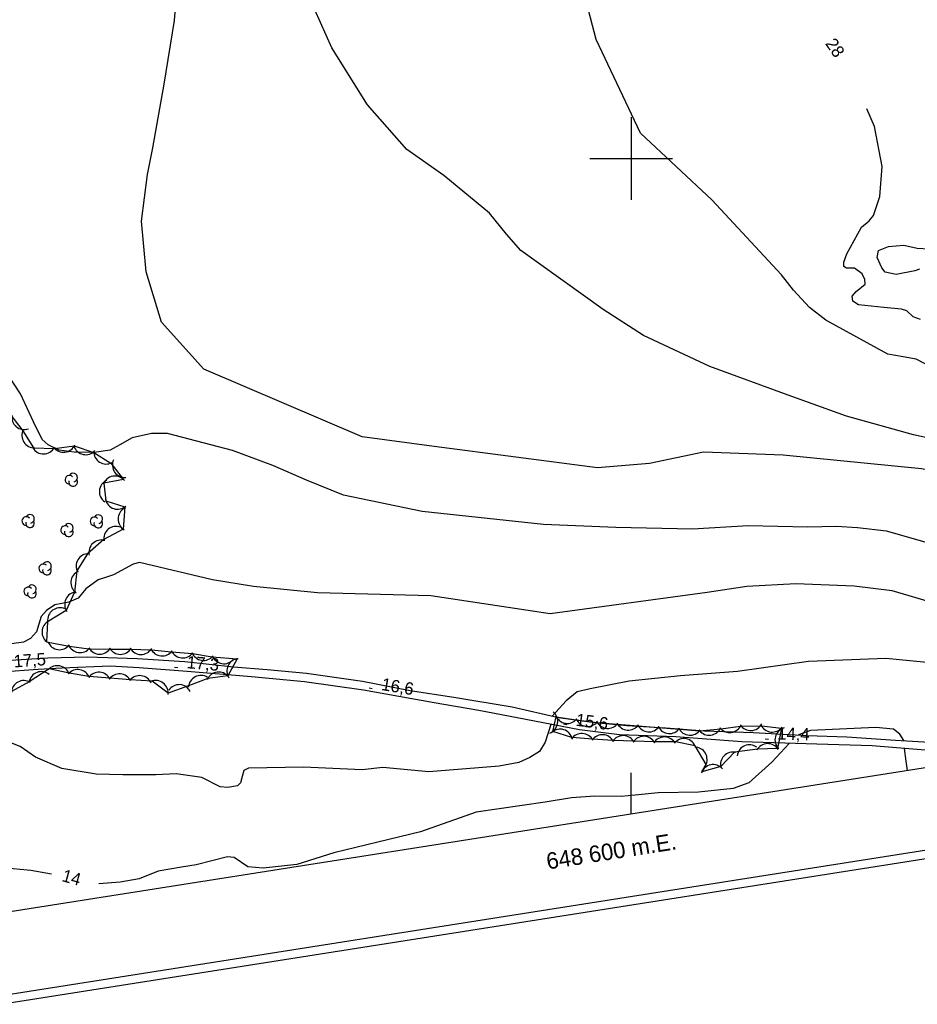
# Model space of a CAD drawing. Extents: x 646142 to 649934, y 5874075 to 5876351.
# Drawn here: x 648451.8 to 648669.3, y 5874395 to 5874633.6 of the extents above; entities that cross this region are included whole.
import ezdxf

# ---------------------------------------------------------------- set-up
doc = ezdxf.new("R2010")
doc.units = 0
for name, color, linetype in [('Niveau 1', 7, 'Continuous'), ('Niveau 2', 7, 'Continuous'), ('Niveau 21', 7, 'Continuous'), ('Niveau 3', 7, 'Continuous'), ('Niveau 44', 7, 'Continuous'), ('Niveau 60', 7, 'Continuous'), ('Niveau 61', 7, 'Continuous')]:
    doc.layers.add(name, color=color, linetype=linetype)

msp = doc.modelspace()

# ---------------------------------------------------------------- linework, layer by layer
at = {"layer": 'Niveau 1'}
for points in [[(648669.88, 5874573.18), (648668.76, 5874572.81), (648664.21, 5874571.92), (648661.58, 5874572.42), (648660.75, 5874573.49), (648659.64, 5874576.04), (648659.9, 5874577.71), (648662.35, 5874578.7), (648666.04, 5874579.02), (648669.28, 5874578.24), (648672.09, 5874578.11)], [(648487.61, 5874533.36), (648483.76, 5874533.32), (648479.07, 5874532.27), (648476.08, 5874530.57), (648473.75, 5874529.28), (648469.83, 5874528.77), (648465.03, 5874528.87), (648461.37, 5874529.32), (648458.68, 5874530.57), (648457.27, 5874531.94), (648455.11, 5874536.16), (648452.01, 5874542.97), (648448.74, 5874547.9)], [(648674.03, 5874506.2), (648661.86, 5874509.68), (648654.83, 5874510.49), (648649.73, 5874510.82), (648642.7, 5874510.68), (648628.32, 5874510.96), (648614.89, 5874510.18), (648596.26, 5874510.54), (648578.76, 5874511.27), (648549.31, 5874514.45), (648530.24, 5874518.42), (648521.33, 5874522.06), (648513.14, 5874525.56), (648503.41, 5874529.22), (648487.61, 5874533.36)]]:
    msp.add_lwpolyline(points, dxfattribs=at)
at = {"layer": 'Niveau 2'}
for points in [[(648639.32, 5874568.07), (648636.42, 5874571.82), (648619.53, 5874589.94), (648602.28, 5874606.14), (648591.51, 5874628.84), (648584.69, 5874654.81), (648580.25, 5874665.63), (648576.59, 5874671.86), (648570.16, 5874687.58), (648565.88, 5874702.97), (648563.77, 5874712.88), (648563.25, 5874730.11), (648563.59, 5874742.99), (648566.24, 5874753.23), (648569.4, 5874760.02), (648571.15, 5874762.49)], [(648683, 5874529.83), (648668.44, 5874533.01), (648652.21, 5874537.52), (648638.01, 5874542.63), (648619.02, 5874549.62), (648603.01, 5874557.09), (648593.23, 5874563.43), (648573.25, 5874577.7), (648569.74, 5874581.62), (648565.62, 5874586.76), (648554.57, 5874595.88), (648545.61, 5874602.2), (648536.12, 5874613.03), (648527.46, 5874626.77), (648523.32, 5874636.01), (648521.56, 5874640.96), (648517.89, 5874659.15), (648519.49, 5874675.39), (648520.72, 5874685.84), (648531.06, 5874706.38)], [(648482.8, 5874596.14), (648484.06, 5874602.57), (648486.79, 5874618.01), (648489.29, 5874633.44), (648490.08, 5874642.4)], [(648657.69, 5874584.86), (648658.71, 5874586.15), (648660.26, 5874590.77), (648660.79, 5874598.08), (648658.93, 5874607.78), (648657.1, 5874612.02)], [(648870.35, 5874483.67), (648856.33, 5874486.04), (648839.89, 5874490.4), (648824.38, 5874498.64), (648814.79, 5874508.29), (648796.57, 5874515.73), (648789, 5874518.34), (648765.74, 5874522.83), (648749.06, 5874523.18), (648728.35, 5874521.88), (648709.95, 5874520.85), (648687.83, 5874521.49), (648670.31, 5874524.79), (648636.83, 5874528.07), (648617.49, 5874528.81), (648604.43, 5874526.07), (648591.87, 5874525.04), (648552.26, 5874530.18), (648534.81, 5874532.56), (648496.44, 5874548.91), (648486.2, 5874560.33), (648482.48, 5874572.55), (648481.31, 5874584.79), (648482.8, 5874596.14)], [(648670.11, 5874560.99), (648668.29, 5874561.59), (648666.83, 5874563.05), (648665.5, 5874563.47), (648661.24, 5874563.9), (648655.09, 5874564.57), (648653.7, 5874565.45), (648653.57, 5874566.61), (648654.48, 5874567.77), (648656.72, 5874569.55), (648656.58, 5874570.71), (648655.95, 5874572.03), (648654.15, 5874573.45), (648652.17, 5874573.45), (648651.54, 5874573.84), (648651.53, 5874574.89), (648652.23, 5874576.85), (648655.77, 5874583.35), (648657.69, 5874584.86)], [(648683.48, 5874543.85), (648669.02, 5874551.37), (648665.92, 5874551.93), (648662.22, 5874552.54), (648647.2, 5874560.82), (648643.22, 5874563.85), (648639.32, 5874568.07)], [(648480.82, 5874502.07), (648479.34, 5874501.69), (648474.56, 5874499.1), (648472.85, 5874498.58), (648470.81, 5874497.91), (648467.86, 5874495.74), (648465.98, 5874493.45), (648463.73, 5874492.52), (648460.28, 5874491.83), (648458.31, 5874490.46), (648457.04, 5874489.05), (648455.88, 5874485.31), (648454.4, 5874483.64), (648452.73, 5874482.77), (648449.85, 5874482.37)], [(648697.36, 5874485.19), (648689.21, 5874486.45), (648673.7, 5874492.14), (648663.21, 5874495.24), (648654.01, 5874496.38), (648639.93, 5874496.93), (648627.99, 5874496.32), (648618.39, 5874494.82), (648580.35, 5874489.67), (648551.42, 5874493.99), (648523.97, 5874494.71), (648508.49, 5874496.32), (648498.52, 5874497.89), (648480.82, 5874502.07)], [(648726.63, 5874461.06), (648718.78, 5874463.12), (648710.87, 5874465.24), (648695.8, 5874468.04), (648687.43, 5874471.99), (648673.43, 5874477.64), (648670.81, 5874477.91), (648661.73, 5874478.83), (648642.95, 5874478.11), (648625.77, 5874475.69), (648611.97, 5874474.63), (648599.49, 5874473.36), (648590.03, 5874471.52), (648586.93, 5874470.79), (648584.24, 5874468.58), (648580.84, 5874464.9)], [(648580.53, 5874462.88), (648579.15, 5874458.57), (648577.77, 5874456.28), (648575.46, 5874454.82), (648572.76, 5874453.67), (648568.03, 5874452.74), (648550.94, 5874451.4), (648539.83, 5874452.43), (648534.82, 5874451.83), (648520.56, 5874452.48), (648507.22, 5874452.29), (648506.11, 5874451.69), (648505.69, 5874450.22), (648505.3, 5874448.72)], [(648666.07, 5874458.95), (648665.1, 5874460.49), (648663.58, 5874461.74), (648659.32, 5874462.13), (648643.46, 5874461.36), (648640.52, 5874460.3)], [(648505.3, 5874448.72), (648504.56, 5874447.95), (648502.25, 5874447.6), (648500.36, 5874447.76), (648495.94, 5874450), (648489.76, 5874450.9), (648484.76, 5874450.63), (648476.8, 5874450.65), (648470.34, 5874450.82), (648462.02, 5874452.2), (648455.67, 5874454.95), (648451.91, 5874457.5), (648448.87, 5874458.71)], [(648638.3, 5874458.27), (648634.04, 5874453.74), (648628.53, 5874448.74), (648624.68, 5874447.3), (648616.32, 5874446.46), (648606.5, 5874446.29), (648600.92, 5874445.73), (648597.56, 5874445.39), (648591.22, 5874445.45), (648585.51, 5874445.11), (648579.17, 5874444.01), (648562.41, 5874441.62), (648548.91, 5874436.87), (648538.6, 5874434.31), (648527.95, 5874431.72), (648518.96, 5874428.94), (648510.84, 5874428.01), (648507.06, 5874428.33), (648503.8, 5874430.58), (648502.14, 5874430.76), (648494.59, 5874428.83)], [(648666.98, 5874451.67), (648666.65, 5874453.96), (648666.24, 5874457.01)], [(648459.47, 5874426.59), (648454.52, 5874427.49), (648447.66, 5874428.09), (648437.94, 5874428.05), (648430.29, 5874427.17), (648425.16, 5874426.88), (648420.23, 5874425.69), (648414.53, 5874422.77), (648409.88, 5874419.96), (648404.03, 5874416.21), (648399.29, 5874413.05), (648395.79, 5874411.64), (648392.19, 5874411.28), (648388.12, 5874410.99), (648385.22, 5874410.69), (648376.31, 5874410.74), (648370.43, 5874409.68), (648366.93, 5874408.27), (648362.54, 5874403.78)], [(648494.59, 5874428.83), (648491.01, 5874428.24), (648485.36, 5874427.32), (648480.73, 5874425.45), (648476.12, 5874424.63), (648470.96, 5874424.21)]]:
    msp.add_lwpolyline(points, dxfattribs=at)
at = {"layer": 'Niveau 21'}
for points in [[(648446.9, 5874478.27), (648458.65, 5874478.99), (648468.21, 5874479.25), (648480.3, 5874478.83), (648491.83, 5874478.12), (648503.64, 5874476.85), (648511.78, 5874476.15), (648521.34, 5874475.24), (648534.85, 5874473.33), (648546.41, 5874471.1), (648556.98, 5874469.47), (648571.12, 5874467.16), (648582.36, 5874464.55), (648590.55, 5874463.38), (648598.94, 5874462.59), (648608.36, 5874462.01), (648617.79, 5874461.32), (648629.55, 5874460.87), (648642.62, 5874460.19), (648652.25, 5874459.87), (648664.04, 5874459.07), (648676.42, 5874458.32)], [(648689.48, 5874455.21), (648685.2, 5874455.45), (648675.19, 5874456.26), (648658.37, 5874457.67), (648644.97, 5874458.07), (648626.83, 5874458.61), (648610.85, 5874459.88), (648597.2, 5874460.37), (648587.48, 5874461.57), (648574.43, 5874464.02), (648563.07, 5874466.21), (648552.22, 5874468.09), (648535.09, 5874471.12), (648520.79, 5874473.19), (648508.01, 5874474.37), (648492.38, 5874475.69), (648480.77, 5874476.54), (648473.71, 5874477), (648462.05, 5874476.53), (648456.24, 5874476.18), (648438.24, 5874474.84)]]:
    msp.add_lwpolyline(points, dxfattribs=at)
at = {"layer": 'Niveau 3'}
for p, q in [((648489.34, 5874476.76), (648490.14, 5874476.69)), ((648536.47, 5874471.73), (648537.26, 5874471.6)), ((648583.6, 5874462.98), (648584.39, 5874462.88)), ((648632.5, 5874459.35), (648633.3, 5874459.32))]:
    msp.add_line(p, q, dxfattribs=at)
at = {"layer": 'Niveau 44'}
for points in [[(648449.38, 5874538.09), (648452.54, 5874533.98), (648455.16, 5874529.89), (648460.2, 5874529.74), (648465.02, 5874530.36), (648469.77, 5874528.75), (648473.89, 5874526.18), (648476.94, 5874522.22), (648472.17, 5874521.34), (648472.67, 5874517.07), (648477.28, 5874515.57), (648476.87, 5874510.21), (648472.18, 5874507.68), (648468.21, 5874504.2), (648465.68, 5874500.05), (648465.08, 5874494.92), (648463.09, 5874490.49), (648458.57, 5874487.74), (648458.33, 5874482.89), (648463.77, 5874481.85), (648468.58, 5874481.17), (648473.76, 5874481.1), (648478.61, 5874481.06), (648483.73, 5874480.92), (648488.56, 5874480.47), (648493.67, 5874480.01), (648498.46, 5874479.23), (648504.47, 5874478.74), (648502.23, 5874474.6), (648497.41, 5874474.02), (648492.73, 5874472.17), (648487.77, 5874470.41), (648483.92, 5874473.36), (648478.54, 5874473.66), (648473.7, 5874474.06), (648468.59, 5874474.48), (648463.81, 5874475.31), (648458.93, 5874476.33), (648454.1, 5874473.18)], [(648454.1, 5874473.18), (648449.83, 5874470.87)], [(648618.13, 5874453.16), (648615.49, 5874457.68), (648610.73, 5874458.61), (648605.53, 5874458.67), (648600.68, 5874458.82), (648595.54, 5874458.99), (648590.69, 5874459.28), (648585.64, 5874459.69), (648581, 5874461.11), (648581.84, 5874464.72), (648586.64, 5874464), (648591.76, 5874463.35), (648596.59, 5874462.94), (648601.72, 5874462.49), (648606.56, 5874462.08), (648611.69, 5874461.68), (648616.53, 5874461.29), (648621.69, 5874461.82), (648626.5, 5874462.46), (648631.56, 5874462.53), (648636.39, 5874461.97), (648635.45, 5874457.05), (648630.59, 5874456.89), (648625.06, 5874456.14), (648621.71, 5874452.63), (648617.13, 5874451.35), (648618.13, 5874453.16)]]:
    msp.add_lwpolyline(points, dxfattribs=at)
for centre, radius, start, end in [((648452.86, 5874537.32), 3, 170.6374, 290.6153), ((648455.33, 5874532.89), 3, 152.6861, 272.6641), ((648462.39, 5874531.8), 3, 217.2291, 337.2071), ((648457.58, 5874531.39), 3, 211.0003, 330.9782), ((648467.8, 5874531.22), 3, 198.0978, 318.0758), ((648472.76, 5874528.96), 3, 178.1059, 298.0839), ((648477.27, 5874525.72), 3, 154.9089, 274.8869), ((648463.86, 5874522.15), 1.05, 44.1154, 269.804), ((648464.76, 5874522.68), 1.05, 282.2692, 149.7263), ((648464.76, 5874521.63), 1.05, 166.9369, 29.6212), ((648474.11, 5874519.27), 3, 115.4782, 235.4561), ((648474.88, 5874520.05), 3, 40.391, 160.3689), ((648475.52, 5874518), 3, 191.9842, 311.9621), ((648454.3, 5874512.67), 1.05, 282.2692, 149.7263), ((648470.84, 5874512.59), 1.05, 282.2692, 149.7263), ((648478.64, 5874512.64), 3, 119.9248, 239.9027), ((648453.4, 5874512.14), 1.05, 44.1154, 269.804), ((648454.3, 5874511.62), 1.05, 166.9369, 29.6212), ((648463.71, 5874510.47), 1.05, 282.2692, 149.7263), ((648469.94, 5874512.06), 1.05, 44.1154, 269.804), ((648470.84, 5874511.54), 1.05, 166.9369, 29.6212), ((648462.81, 5874509.94), 1.05, 44.1154, 269.804), ((648463.71, 5874509.42), 1.05, 166.9369, 29.6212), ((648475.18, 5874507.85), 3, 69.3301, 189.308), ((648471.58, 5874504.55), 3, 73.7239, 193.7018), ((648468.45, 5874501.21), 3, 88.6688, 208.6467), ((648457.51, 5874500.68), 1.05, 44.1154, 269.804), ((648458.41, 5874501.21), 1.05, 282.2692, 149.7263), ((648458.41, 5874500.16), 1.05, 166.9369, 29.6212), ((648467.2, 5874497.19), 3, 114.4196, 234.3975), ((648453.87, 5874495.07), 1.05, 44.1154, 269.804), ((648454.77, 5874494.55), 1.05, 166.9369, 29.6212), ((648454.77, 5874495.6), 1.05, 282.2692, 149.7263), ((648465.7, 5874491.98), 3, 95.7621, 215.7401), ((648461.58, 5874488.12), 3, 66.8111, 186.789), ((648460.21, 5874485.23), 3, 117.1101, 237.0881), ((648461.47, 5874483.96), 3, 201.902, 321.8799), ((648466.42, 5874483.26), 3, 201.902, 321.8799), ((648471.2, 5874482.89), 3, 209.5325, 329.5105), ((648476.2, 5874482.84), 3, 209.5325, 329.5105), ((648481.2, 5874482.8), 3, 209.5325, 329.5105), ((648486.31, 5874482.45), 3, 204.6409, 324.6189), ((648491.29, 5874481.98), 3, 204.6409, 324.6189), ((648496.35, 5874481.36), 3, 200.7901, 320.768), ((648501.28, 5874480.56), 3, 200.7901, 320.768), ((648504.99, 5874475.79), 3, 93.9642, 213.9421), ((648457.06, 5874472.65), 3, 50.3453, 170.3233), ((648460.94, 5874474.1), 3, 18.108, 138.086), ((648465.9, 5874473.16), 3, 20.1688, 140.1468), ((648470.99, 5874472.51), 3, 25.3154, 145.2933), ((648500.03, 5874472.56), 3, 36.93, 156.908), ((648452.81, 5874470.48), 3, 58.4727, 178.4507), ((648475.97, 5874472.1), 3, 25.3154, 145.2933), ((648480.88, 5874471.68), 3, 22.6347, 142.6126), ((648484.77, 5874470.49), 3, 352.5045, 112.4824), ((648495.7, 5874471.73), 3, 57.4927, 177.4707), ((648490.45, 5874469.5), 3, 27.2372, 147.2151), ((648579.2, 5874463.57), 3, 290.7204, 50.6984), ((648584.5, 5874466.1), 3, 201.4846, 321.4625), ((648589.44, 5874465.36), 3, 201.4846, 321.4625), ((648594.32, 5874464.9), 3, 205.1256, 325.1036), ((648582.8, 5874458.71), 3, 12.9593, 132.9372), ((648599.31, 5874464.47), 3, 205.1256, 325.1036), ((648604.29, 5874464.05), 3, 205.1256, 325.1036), ((648609.26, 5874463.64), 3, 205.4369, 325.4148), ((648614.25, 5874463.24), 3, 205.4369, 325.4148), ((648618.9, 5874463.23), 3, 217.5837, 337.5617), ((648623.86, 5874463.89), 3, 217.5837, 337.5617), ((648628.95, 5874464.37), 3, 213.1786, 333.1566), ((648634.18, 5874464), 3, 203.4044, 323.3823), ((648637.84, 5874459.13), 3, 105.4445, 225.4225), ((648588.02, 5874457.67), 3, 26.6505, 146.6285), ((648593.01, 5874457.37), 3, 26.6505, 146.6285), ((648598.05, 5874457.14), 3, 28.1747, 148.1527), ((648603.05, 5874456.98), 3, 28.1747, 148.1527), ((648608.04, 5874456.82), 3, 28.1747, 148.1527), ((648612.77, 5874456.42), 3, 18.8986, 138.8765), ((648615.39, 5874454.37), 3, 330.2623, 90.2402), ((648628.68, 5874454.91), 3, 53.3507, 173.3286), ((648633.08, 5874455.21), 3, 31.8888, 151.8667), ((648624.66, 5874453.17), 3, 76.3681, 196.346), ((648619.87, 5874450.12), 3, 41.7578, 161.7358)]:
    msp.add_arc(centre, radius, start, end, dxfattribs=at)
at = {"layer": 'Niveau 60'}
msp.add_line((648600, 5874441.14), (648600, 5874451.14), dxfattribs=at)
for points in [[(646142.26, 5875797.64), (649662.59, 5876351.49), (649933.58, 5874629.01), (646413.32, 5874074.83), (646142.26, 5875797.64)], [(646144.55, 5875795.97), (649660.92, 5876349.21), (649931.28, 5874630.65), (646414.98, 5874077.12), (646144.55, 5875795.97)]]:
    msp.add_lwpolyline(points, dxfattribs=at)
msp.add_lwpolyline([(646167.42, 5875779.32), (649130.97, 5876245.57), (649395.18, 5874566.24), (646431.63, 5874099.99)], close=True, dxfattribs=at)
msp.add_lwpolyline([(646167.42, 5875779.32), (649130.97, 5876245.57), (649395.18, 5874566.24), (646431.63, 5874099.99)], close=True, dxfattribs=at)
at = {"layer": 'Niveau 61'}
for points in [[(648600, 5874610), (648600, 5874600), (648600, 5874590)], [(648590, 5874600), (648600, 5874600), (648610, 5874600)]]:
    msp.add_lwpolyline(points, dxfattribs=at)

# ---------------------------------------------------------------- texts
at = {"layer": 'Niveau 2'}
for s, rotation, p in [('28', 304.5193, (648646.92, 5874627.83)), ('14', 344.5893, (648461.84, 5874424.92))]:
    msp.add_text(s, height=3, rotation=rotation, dxfattribs=at).set_placement(p)
at = {"layer": 'Niveau 3'}
for s, rotation, p in [('17,5 ', 4.4324, (648450.46, 5874476.64)), ('17,3 ', 355.2451, (648492.21, 5874476.48)), ('16,6 ', 350.506, (648539.31, 5874471.21)), ('15,6 ', 352.3462, (648586.45, 5874462.56)), ('14,4 ', 358.118, (648635.38, 5874459.22))]:
    msp.add_text(s, height=3, rotation=rotation, dxfattribs=at).set_placement(p)
at = {"layer": 'Niveau 61'}
msp.add_text('648 600 m.E.', height=3.9999, rotation=8.9409, dxfattribs=at).set_placement((648579.77, 5874427.69))

doc.saveas('drawing.dxf')
